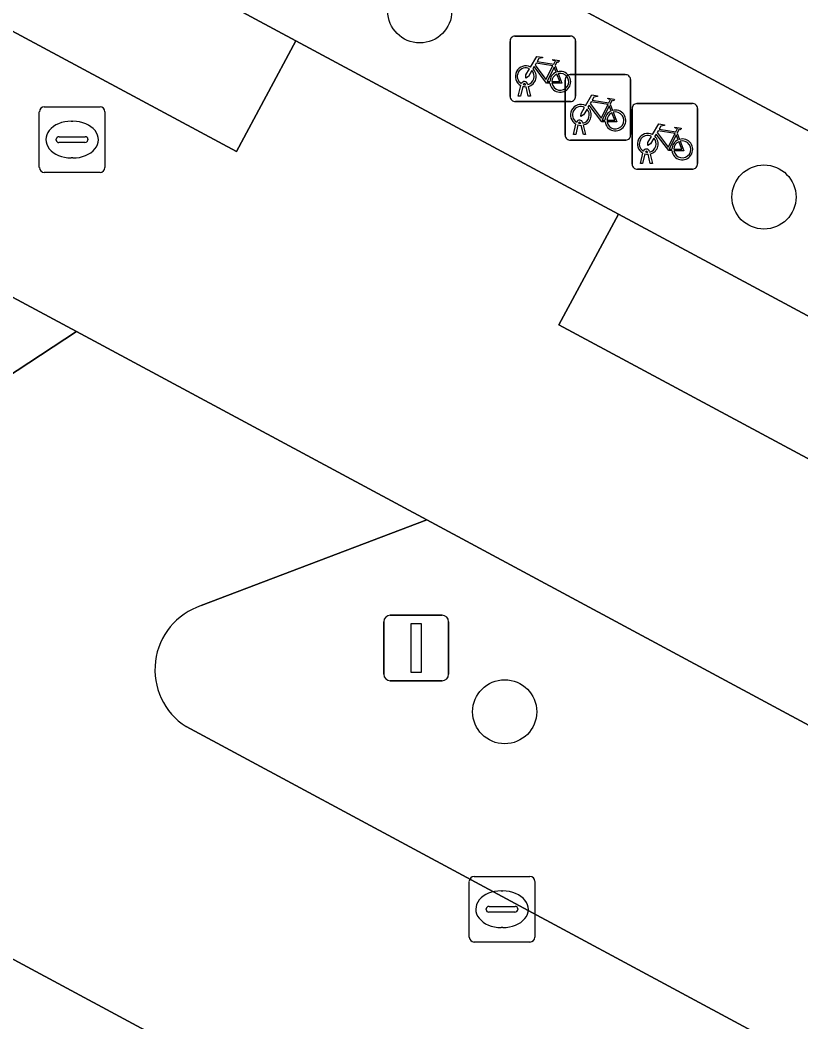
# Model space of a CAD drawing. Extents: x 159489 to 160304, y 383825 to 384531.
# Drawn here: x 159965.8 to 159977.72, y 384110.68 to 384125.97 of the extents above; entities that cross this region are included whole.
import ezdxf

# ---------------------------------------------------------------- set-up
doc = ezdxf.new("R2010")
doc.units = 0
for name, color, linetype in [('IMGEO_Boom', 7, 'Continuous'), ('IMGEO_Fietsenrek', 7, 'Continuous'), ('IMGEO_Groenvoorziening', 7, 'Continuous'), ('IMGEO_Kolk', 7, 'Continuous'), ('IMGEO_Lichtmast', 7, 'Continuous'), ('IMGEO_Parkeervlak_gesloten', 7, 'Continuous'), ('IMGEO_Rijbaan_lokaal_gesloten', 7, 'Continuous'), ('IMGEO_Rioolput', 7, 'Continuous'), ('IMGEO_Voetgangersgebied_gesloten', 7, 'Continuous'), ('IMGEO_Voetpad_open', 7, 'Continuous')]:
    doc.layers.add(name, color=color, linetype=linetype)

msp = doc.modelspace()

# ---------------------------------------------------------------- linework, layer by layer
at = {"layer": 'IMGEO_Boom'}
for centre in [(159971.901, 384126.11), (159977.153, 384123.27), (159973.197, 384115.416)]:
    msp.add_circle(centre, 0.489, dxfattribs=at)
at = {"layer": 'IMGEO_Fietsenrek'}
for p, q in [((159973.278, 384124.802), (159973.278, 384125.643)), ((159973.278, 384125.643), (159973.278, 384124.802)), ((159973.353, 384125.727), (159974.194, 384125.727)), ((159974.194, 384125.727), (159973.353, 384125.727)), ((159974.278, 384125.652), (159974.278, 384124.811)), ((159974.278, 384124.811), (159974.278, 384125.652)), ((159973.965, 384125.276), (159974.001, 384125.181)), ((159974.119, 384124.213), (159974.119, 384125.054)), ((159974.119, 384125.054), (159974.119, 384124.213)), ((159974.194, 384125.138), (159975.035, 384125.138)), ((159975.035, 384125.138), (159974.194, 384125.138)), ((159975.119, 384125.063), (159975.119, 384124.222)), ((159975.119, 384124.222), (159975.119, 384125.063)), ((159973.405, 384124.811), (159973.444, 384124.971)), ((159973.474, 384124.959), (159973.439, 384124.811)), ((159973.516, 384124.983), (159973.515, 384124.987)), ((159973.557, 384124.811), (159973.523, 384124.953)), ((159973.547, 384124.994), (159973.548, 384124.987)), ((159973.555, 384124.957), (159973.59, 384124.811)), ((159974.203, 384124.727), (159973.362, 384124.727)), ((159973.362, 384124.727), (159974.203, 384124.727)), ((159973.439, 384124.811), (159973.405, 384124.811)), ((159973.59, 384124.811), (159973.557, 384124.811)), ((159974.806, 384124.687), (159974.842, 384124.592)), ((159975.14, 384123.771), (159975.14, 384124.612)), ((159975.14, 384124.612), (159975.14, 384123.771)), ((159975.215, 384124.696), (159976.056, 384124.696)), ((159976.056, 384124.696), (159975.215, 384124.696)), ((159976.14, 384124.621), (159976.14, 384123.78)), ((159976.14, 384123.78), (159976.14, 384124.621)), ((159974.246, 384124.222), (159974.285, 384124.382)), ((159974.315, 384124.37), (159974.28, 384124.222)), ((159974.357, 384124.394), (159974.356, 384124.398)), ((159974.398, 384124.222), (159974.364, 384124.364)), ((159974.388, 384124.405), (159974.389, 384124.398)), ((159974.396, 384124.368), (159974.431, 384124.222)), ((159975.044, 384124.138), (159974.203, 384124.138)), ((159974.203, 384124.138), (159975.044, 384124.138)), ((159974.28, 384124.222), (159974.246, 384124.222)), ((159974.431, 384124.222), (159974.398, 384124.222)), ((159975.827, 384124.245), (159975.863, 384124.15)), ((159975.378, 384123.952), (159975.377, 384123.956)), ((159975.409, 384123.963), (159975.41, 384123.956)), ((159975.267, 384123.78), (159975.306, 384123.94)), ((159975.336, 384123.928), (159975.301, 384123.78)), ((159975.419, 384123.78), (159975.385, 384123.922)), ((159975.417, 384123.926), (159975.452, 384123.78)), ((159976.065, 384123.696), (159975.224, 384123.696)), ((159975.224, 384123.696), (159976.065, 384123.696)), ((159975.301, 384123.78), (159975.267, 384123.78)), ((159975.452, 384123.78), (159975.419, 384123.78))]:
    msp.add_line(p, q, dxfattribs=at)
for points in [[(159973.591, 384125.253), (159973.686, 384125.417), (159973.772, 384125.403), (159973.774, 384125.394), (159973.718, 384125.383), (159973.691, 384125.338), (159973.947, 384125.297)], [(159973.947, 384125.297), (159973.972, 384125.346), (159973.966, 384125.35), (159973.943, 384125.354), (159973.931, 384125.361), (159973.93, 384125.364), (159973.932, 384125.369), (159974.027, 384125.354), (159974.029, 384125.344), (159974.019, 384125.331), (159974.007, 384125.325), (159973.993, 384125.331), (159973.965, 384125.276)], [(159973.612, 384125.201), (159973.56, 384125.111), (159973.52, 384125.086), (159973.521, 384125.133), (159973.576, 384125.227)], [(159973.887, 384125.009), (159973.837, 384125.009), (159973.646, 384125.26), (159973.627, 384125.228)], [(159973.934, 384125.272), (159973.677, 384125.313), (159973.66, 384125.284), (159973.827, 384125.064), (159973.934, 384125.272)], [(159973.982, 384125.174), (159973.952, 384125.251), (159973.843, 384125.033), (159973.886, 384125.033)], [(159973.916, 384125.033), (159974.036, 384125.032), (159973.992, 384125.146)], [(159974.012, 384125.153), (159974.067, 384125.008), (159973.917, 384125.008)], [(159974.432, 384124.664), (159974.527, 384124.828), (159974.613, 384124.814), (159974.615, 384124.805), (159974.559, 384124.794), (159974.532, 384124.749), (159974.788, 384124.708)], [(159974.775, 384124.683), (159974.518, 384124.724), (159974.501, 384124.695), (159974.668, 384124.475), (159974.775, 384124.683)], [(159974.788, 384124.708), (159974.813, 384124.757), (159974.807, 384124.761), (159974.784, 384124.765), (159974.772, 384124.772), (159974.771, 384124.775), (159974.773, 384124.78), (159974.868, 384124.765), (159974.87, 384124.755), (159974.86, 384124.742), (159974.848, 384124.736), (159974.834, 384124.742), (159974.806, 384124.687)], [(159974.453, 384124.612), (159974.401, 384124.522), (159974.361, 384124.497), (159974.362, 384124.544), (159974.417, 384124.638)], [(159974.728, 384124.42), (159974.678, 384124.42), (159974.487, 384124.671), (159974.468, 384124.639)], [(159974.823, 384124.585), (159974.793, 384124.662), (159974.684, 384124.444), (159974.727, 384124.444)], [(159974.853, 384124.564), (159974.908, 384124.419), (159974.758, 384124.419)], [(159974.757, 384124.444), (159974.877, 384124.443), (159974.833, 384124.557)], [(159975.453, 384124.222), (159975.548, 384124.386), (159975.634, 384124.372), (159975.636, 384124.363), (159975.58, 384124.352), (159975.553, 384124.307), (159975.809, 384124.266)], [(159975.796, 384124.241), (159975.539, 384124.282), (159975.522, 384124.253), (159975.689, 384124.033), (159975.796, 384124.241)], [(159975.809, 384124.266), (159975.834, 384124.315), (159975.828, 384124.319), (159975.805, 384124.323), (159975.793, 384124.33), (159975.792, 384124.333), (159975.794, 384124.338), (159975.889, 384124.323), (159975.891, 384124.313), (159975.881, 384124.3), (159975.869, 384124.294), (159975.855, 384124.3), (159975.827, 384124.245)], [(159975.474, 384124.17), (159975.422, 384124.08), (159975.382, 384124.055), (159975.383, 384124.102), (159975.438, 384124.196)], [(159975.749, 384123.978), (159975.699, 384123.978), (159975.508, 384124.229), (159975.489, 384124.197)], [(159975.844, 384124.143), (159975.814, 384124.22), (159975.705, 384124.002), (159975.748, 384124.002)], [(159975.778, 384124.002), (159975.898, 384124.001), (159975.854, 384124.115)], [(159975.874, 384124.122), (159975.929, 384123.977), (159975.779, 384123.977)]]:
    msp.add_lwpolyline(points, dxfattribs=at)
for centre, radius, start, end in [((159973.356, 384125.649), 0.0779, 92.4484, 184.2845), ((159973.356, 384125.649), 0.0779, 92.4484, 184.2845), ((159974.2, 384125.649), 0.0779, 2.4484, 94.2845), ((159974.2, 384125.649), 0.0779, 2.4484, 94.2845), ((159973.518, 384125.112), 0.159, 62.6766, 242.1369), ((159973.518, 384125.112), 0.129, 63.3192, 238.903), ((159973.518, 384125.112), 0.129, 283.6043, 43.4302), ((159973.518, 384125.112), 0.159, 283.5766, 46.6042), ((159974.045, 384125.028), 0.159, 187.0065, 105.7708), ((159973.498, 384124.983), 0.0499, 12.8025, 158.6934), ((159974.045, 384125.028), 0.159, 113.3408, 178.3217), ((159974.045, 384125.028), 0.129, 113.923, 177.9556), ((159974.045, 384125.028), 0.129, 188.6715, 104.5883), ((159974.197, 384125.06), 0.0779, 92.4484, 184.2845), ((159974.197, 384125.06), 0.0779, 92.4484, 184.2845), ((159975.041, 384125.06), 0.0779, 2.4484, 94.2845), ((159975.041, 384125.06), 0.0779, 2.4484, 94.2845), ((159973.518, 384125.112), 0.159, 253.9967, 271.7867), ((159973.498, 384124.983), 0.0174, 12.8025, 163.4502), ((159973.518, 384125.112), 0.129, 253.415, 269.0204), ((159973.356, 384124.805), 0.0779, 182.4484, 274.2845), ((159973.356, 384124.805), 0.0779, 182.4484, 274.2845), ((159974.2, 384124.805), 0.0779, 272.4484, 4.2845), ((159974.2, 384124.805), 0.0779, 272.4484, 4.2845), ((159974.359, 384124.523), 0.159, 62.6766, 242.1369), ((159974.359, 384124.523), 0.129, 63.3192, 238.903), ((159974.359, 384124.523), 0.129, 283.6043, 43.4302), ((159974.359, 384124.523), 0.159, 283.5766, 46.6042), ((159974.886, 384124.439), 0.159, 113.3408, 178.3217), ((159974.886, 384124.439), 0.159, 187.0065, 105.7708), ((159974.886, 384124.439), 0.129, 188.6715, 104.5883), ((159975.218, 384124.618), 0.0779, 92.4484, 184.2845), ((159975.218, 384124.618), 0.0779, 92.4484, 184.2845), ((159976.062, 384124.618), 0.0779, 2.4484, 94.2845), ((159976.062, 384124.618), 0.0779, 2.4484, 94.2845), ((159974.339, 384124.394), 0.0499, 12.8025, 158.6934), ((159974.339, 384124.394), 0.0174, 12.8025, 163.4502), ((159974.886, 384124.439), 0.129, 113.923, 177.9556), ((159974.359, 384124.523), 0.159, 253.9967, 271.7867), ((159974.359, 384124.523), 0.129, 253.415, 269.0204), ((159974.197, 384124.216), 0.0779, 182.4484, 274.2845), ((159974.197, 384124.216), 0.0779, 182.4484, 274.2845), ((159975.041, 384124.216), 0.0779, 272.4484, 4.2845), ((159975.041, 384124.216), 0.0779, 272.4484, 4.2845), ((159975.38, 384124.081), 0.159, 62.6766, 242.1369), ((159975.38, 384124.081), 0.129, 63.3192, 238.903), ((159975.38, 384124.081), 0.129, 283.6043, 43.4302), ((159975.38, 384124.081), 0.159, 283.5766, 46.6042), ((159975.907, 384123.997), 0.159, 113.3408, 178.3217), ((159975.907, 384123.997), 0.159, 187.0065, 105.7708), ((159975.907, 384123.997), 0.129, 113.923, 177.9556), ((159975.907, 384123.997), 0.129, 188.6715, 104.5883), ((159975.36, 384123.952), 0.0499, 12.8025, 158.6934), ((159975.36, 384123.952), 0.0174, 12.8025, 163.4502), ((159975.38, 384124.081), 0.129, 253.415, 269.0204), ((159975.38, 384124.081), 0.159, 253.9967, 271.7867), ((159975.218, 384123.774), 0.0779, 182.4484, 274.2845), ((159975.218, 384123.774), 0.0779, 182.4484, 274.2845), ((159976.062, 384123.774), 0.0779, 272.4484, 4.2845), ((159976.062, 384123.774), 0.0779, 272.4484, 4.2845)]:
    msp.add_arc(centre, radius, start, end, dxfattribs=at)
at = {"layer": 'IMGEO_Groenvoorziening'}
for points in [[(159962.858, 384118.722), (159966.662, 384121.216), (159948.486, 384130.974)], [(159991.605, 384097.15), (159989.51, 384098.309), (159987.628, 384099.386), (159982.455, 384102.271), (159982.609, 384102.542), (159962.154, 384113.541), (159959.747, 384109.085), (159959.992, 384108.923), (159958.681, 384106.439), (159961.293, 384104.909), (159955.461, 384093.87), (159949.317, 384097.048), (159955.08, 384108.246), (159958.162, 384106.791), (159959.019, 384108.407), (159958.777, 384108.556), (159961.579, 384113.852), (159942.73, 384123.985)], [(159972.01, 384118.346), (159968.565, 384117.035)], [(159992.857, 384107.129), (159972.01, 384118.346)], [(159968.335, 384115.191), (159985.203, 384106.114), (159987.632, 384104.854), (159992.519, 384102.091), (159992.05, 384101.215), (159992.484, 384100.869), (159993.361, 384100.352), (159993.886, 384101.31), (159994.034, 384101.581), (159994.225, 384101.931)]]:
    msp.add_lwpolyline(points, dxfattribs=at)
msp.add_arc((159968.889, 384116.058), 1.029, 108.3626, 237.418, dxfattribs=at)
at = {"layer": 'IMGEO_Kolk'}
for p, q in [((159972.656, 384111.976), (159972.656, 384112.828)), ((159972.731, 384112.902), (159973.583, 384112.902)), ((159973.657, 384112.828), (159973.657, 384111.976)), ((159973.144, 384112.682), (159973.169, 384112.682)), ((159972.915, 384112.396), (159972.915, 384112.408)), ((159973.353, 384112.359), (159972.955, 384112.359)), ((159972.958, 384112.445), (159973.356, 384112.445)), ((159973.399, 384112.408), (159973.399, 384112.396)), ((159973.167, 384112.122), (159973.142, 384112.122)), ((159973.583, 384111.902), (159972.731, 384111.902))]:
    msp.add_line(p, q, dxfattribs=at)
for points in [[(159972.656, 384111.976), (159972.656, 384112.828)], [(159972.731, 384112.902), (159973.583, 384112.902)], [(159973.657, 384112.828), (159973.657, 384111.976)], [(159973.583, 384111.902), (159972.731, 384111.902)]]:
    msp.add_lwpolyline(points, dxfattribs=at)
for centre, radius, start, end in [((159972.733, 384112.826), 0.0765, 91.552, 178.448), ((159972.733, 384112.826), 0.0765, 91.552, 178.448), ((159973.581, 384112.826), 0.0765, 1.552, 88.448), ((159973.581, 384112.826), 0.0765, 1.552, 88.448), ((159972.955, 384112.405), 0.0403, 85.8775, 175.7526), ((159972.952, 384112.395), 0.0366, 178.938, 274.7102), ((159973.356, 384112.402), 0.043, 264.8664, 352.4533), ((159973.36, 384112.407), 0.0386, 1.7309, 96.639), ((159972.733, 384111.978), 0.0765, 181.552, 268.448), ((159972.733, 384111.978), 0.0765, 181.552, 268.448), ((159973.581, 384111.978), 0.0765, 271.552, 358.448), ((159973.581, 384111.978), 0.0765, 271.552, 358.448)]:
    msp.add_arc(centre, radius, start, end, dxfattribs=at)
for centre, major_axis, ratio, start_param, end_param in [((159973.143, 384112.402), (-0.387, 0.002), 0.722429, 4.712389, 7.853982), ((159973.168, 384112.402), (-0.39, 0.002), 0.717154, 1.570796, 4.712389)]:
    msp.add_ellipse(centre, major_axis=major_axis, ratio=ratio, start_param=start_param, end_param=end_param, dxfattribs=at)
at = {"layer": 'IMGEO_Lichtmast'}
for p, q in [((159971.352, 384115.989), (159971.352, 384116.789)), ((159971.352, 384116.789), (159971.352, 384115.989)), ((159971.452, 384116.889), (159972.242, 384116.889)), ((159972.242, 384116.889), (159971.452, 384116.889)), ((159972.342, 384116.789), (159972.342, 384115.989)), ((159972.342, 384115.989), (159972.342, 384116.789)), ((159972.242, 384115.889), (159971.452, 384115.889)), ((159971.452, 384115.889), (159972.242, 384115.889))]:
    msp.add_line(p, q, dxfattribs=at)
msp.add_lwpolyline([(159971.772, 384116.764), (159971.922, 384116.764), (159971.922, 384116.014), (159971.772, 384116.014), (159971.772, 384116.764)], dxfattribs=at)
for centre, start, end in [((159971.452, 384116.789), 90, 180), ((159971.452, 384116.789), 90, 180), ((159972.242, 384116.789), 0, 90), ((159972.242, 384116.789), 360, 90), ((159971.452, 384115.989), 180, 270), ((159971.452, 384115.989), 180, 270), ((159972.242, 384115.989), 270, 0), ((159972.242, 384115.989), 270, 0)]:
    msp.add_arc(centre, 0.1, start, end, dxfattribs=at)
at = {"layer": 'IMGEO_Parkeervlak_gesloten'}
for points in [[(159912.004, 384156.822), (159911.095, 384155.132), (159969.104, 384123.965), (159970.012, 384125.655)], [(159974.934, 384123.011), (159974.025, 384121.32), (159988.96, 384113.296), (159989.868, 384114.987)]]:
    msp.add_lwpolyline(points, close=True, dxfattribs=at)
at = {"layer": 'IMGEO_Rijbaan_lokaal_gesloten'}
msp.add_lwpolyline([(159910.698, 384167.182), (159905.438, 384169.984), (159900.602, 384172.559), (159897.742, 384167.217), (159991.549, 384116.926), (159998.32, 384113.209), (160001.178, 384118.557)], close=True, dxfattribs=at)
msp.add_lwpolyline([(159997.184, 384111.056), (159989.868, 384114.987), (159988.96, 384113.296), (159974.025, 384121.32), (159974.934, 384123.011), (159970.012, 384125.655), (159969.104, 384123.965), (159911.095, 384155.132), (159912.004, 384156.822), (159894.341, 384166.312), (159891.699, 384161.454), (159893.509, 384160.525), (159895.723, 384159.334), (159901.046, 384156.469), (159905.423, 384154.113), (159936.03, 384137.66), (159939.687, 384135.699), (159941.411, 384134.785), (159948.486, 384130.974), (159966.662, 384121.216), (159972.01, 384118.346), (159992.857, 384107.129)], dxfattribs=at)
at = {"layer": 'IMGEO_Rioolput'}
for p, q in [((159966.096, 384123.72), (159966.096, 384124.572)), ((159966.171, 384124.646), (159967.023, 384124.646)), ((159967.097, 384124.572), (159967.097, 384123.72)), ((159966.584, 384124.426), (159966.609, 384124.426)), ((159966.355, 384124.14), (159966.355, 384124.152)), ((159966.398, 384124.189), (159966.796, 384124.189)), ((159966.839, 384124.152), (159966.839, 384124.14)), ((159966.793, 384124.103), (159966.395, 384124.103)), ((159966.607, 384123.866), (159966.582, 384123.866)), ((159967.023, 384123.646), (159966.171, 384123.646))]:
    msp.add_line(p, q, dxfattribs=at)
for points in [[(159966.096, 384123.72), (159966.096, 384124.572)], [(159966.171, 384124.646), (159967.023, 384124.646)], [(159967.097, 384124.572), (159967.097, 384123.72)], [(159967.023, 384123.646), (159966.171, 384123.646)]]:
    msp.add_lwpolyline(points, dxfattribs=at)
for centre, radius, start, end in [((159966.173, 384124.57), 0.0765, 91.552, 178.448), ((159966.173, 384124.57), 0.0765, 91.552, 178.448), ((159967.021, 384124.57), 0.0765, 1.552, 88.448), ((159967.021, 384124.57), 0.0765, 1.552, 88.448), ((159966.395, 384124.149), 0.0403, 85.8775, 175.7526), ((159966.392, 384124.139), 0.0366, 178.938, 274.7102), ((159966.796, 384124.146), 0.043, 264.8664, 352.4533), ((159966.8, 384124.151), 0.0386, 1.7309, 96.639), ((159966.173, 384123.722), 0.0765, 181.552, 268.448), ((159966.173, 384123.722), 0.0765, 181.552, 268.448), ((159967.021, 384123.722), 0.0765, 271.552, 358.448), ((159967.021, 384123.722), 0.0765, 271.552, 358.448)]:
    msp.add_arc(centre, radius, start, end, dxfattribs=at)
for centre, major_axis, ratio, start_param, end_param in [((159966.583, 384124.146), (-0.387, 0.002), 0.722429, 4.712389, 7.853982), ((159966.608, 384124.146), (-0.39, 0.002), 0.717154, 1.570796, 4.712389)]:
    msp.add_ellipse(centre, major_axis=major_axis, ratio=ratio, start_param=start_param, end_param=end_param, dxfattribs=at)
at = {"layer": 'IMGEO_Voetgangersgebied_gesloten'}
for points in [[(159942.73, 384123.985), (159961.579, 384113.852), (159962.154, 384113.541), (159982.609, 384102.542), (159982.455, 384102.271), (159987.628, 384099.386), (159989.51, 384098.309), (159991.605, 384097.15), (159991.945, 384097.77), (159993.361, 384100.352), (159992.484, 384100.869), (159992.05, 384101.215), (159992.519, 384102.091), (159987.632, 384104.854), (159985.203, 384106.114), (159968.335, 384115.191)], [(159968.565, 384117.035), (159972.01, 384118.346), (159966.662, 384121.216), (159962.858, 384118.722)]]:
    msp.add_lwpolyline(points, dxfattribs=at)
msp.add_arc((159968.889, 384116.058), 1.029, 108.3626, 237.418, dxfattribs=at)
at = {"layer": 'IMGEO_Voetpad_open'}
for points in [[(159993.803, 384125.855), (159988.602, 384128.644), (159972.877, 384137.075), (159970.476, 384138.363), (159951.365, 384148.61), (159948.39, 384150.205), (159940.225, 384154.583), (159935.251, 384157.25), (159918.126, 384166.432), (159912.035, 384169.676), (159906.775, 384172.478), (159901.96, 384175.043), (159901.938, 384175.054), (159899.663, 384176.232), (159894.932, 384167.392), (159894.341, 384166.312), (159912.004, 384156.822), (159970.012, 384125.655), (159974.934, 384123.011), (159989.868, 384114.987), (159997.184, 384111.056)], [(159998.32, 384113.209), (159991.549, 384116.926), (159897.742, 384167.217), (159900.602, 384172.559), (159905.438, 384169.984), (159910.698, 384167.182), (160001.178, 384118.557)]]:
    msp.add_lwpolyline(points, dxfattribs=at)

doc.saveas('drawing.dxf')
